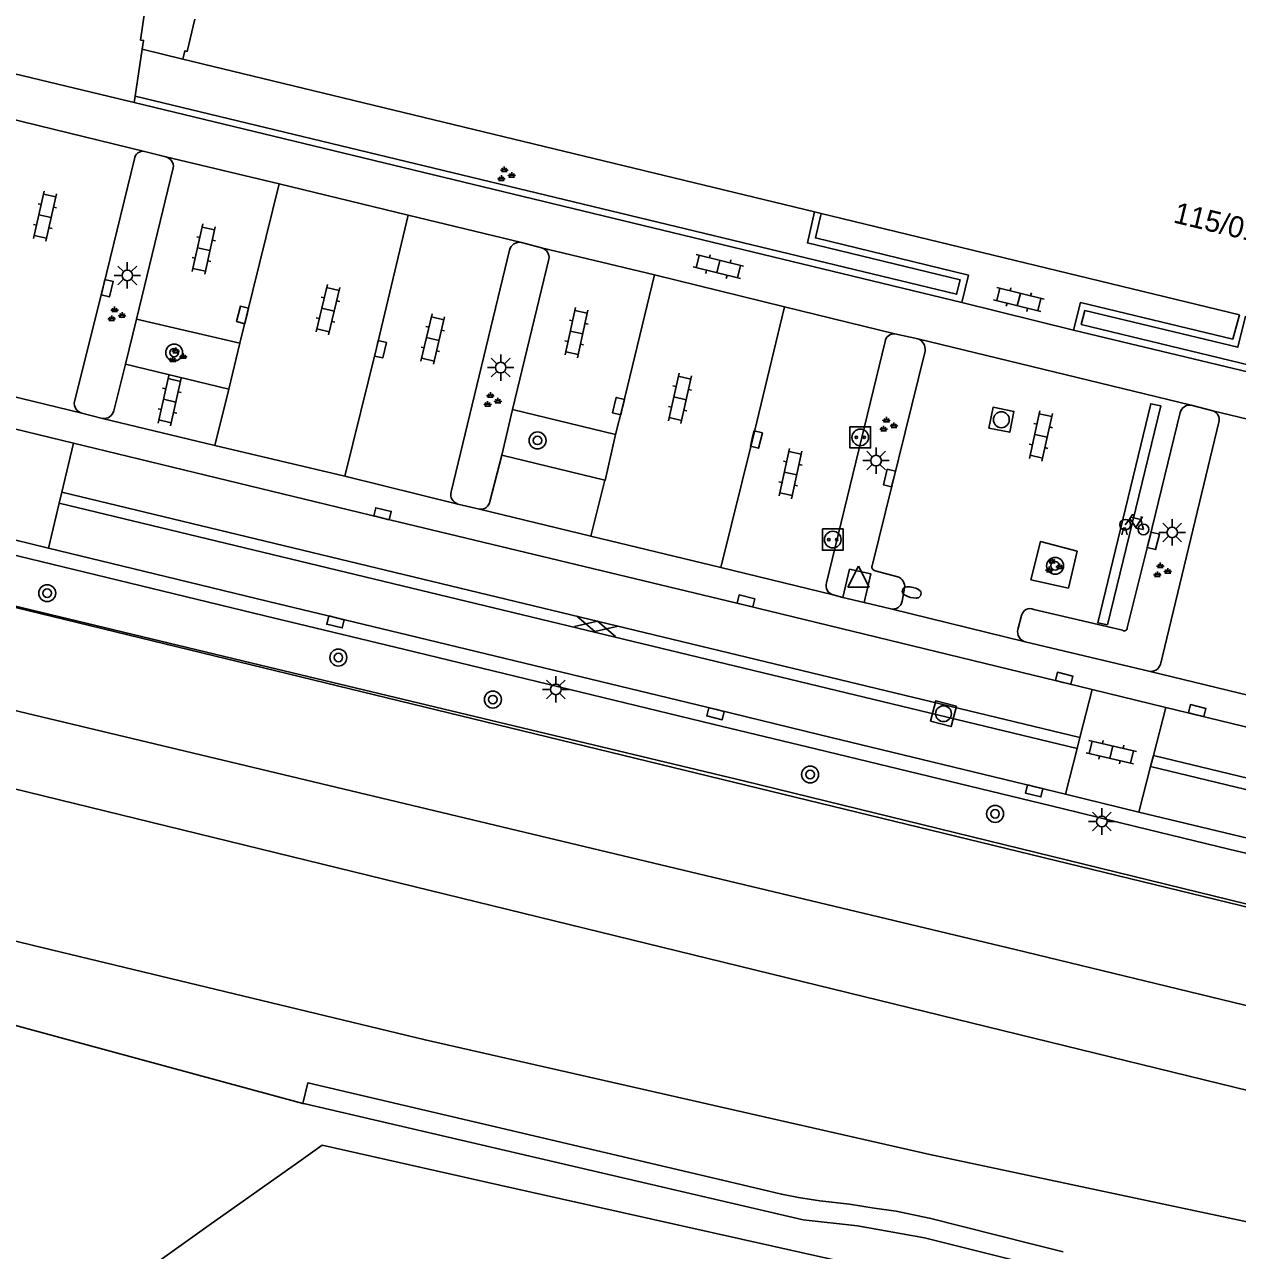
# Model space of a CAD drawing. Extents: x 131000 to 133014, y 396499 to 399001.
# Drawn here: x 132722.4 to 132779.6, y 397127.3 to 397185.2 of the extents above; entities that cross this region are included whole.
import ezdxf

# ---------------------------------------------------------------- set-up
doc = ezdxf.new("R2010")
doc.units = 0
for name, color, linetype in [('gg-afsc-muur', 7, 'Continuous'), ('gg-anno-huisnummerreeks BGT', 7, 'Continuous'), ('gg-aspt-spoorlijn', 7, 'Continuous'), ('gg-bbg-hoofdgebouw', 7, 'Continuous'), ('gg-bbg-onder overbouw', 7, 'Continuous'), ('gg-bbg-pand overbouw', 7, 'Continuous'), ('gg-knt-verharding', 7, 'Continuous'), ('gg-knt-verharding nz', 7, 'Continuous'), ('gg-kntw-beschoeiing', 7, 'Continuous'), ('gt-grn-bladgrens', 7, 'Continuous'), ('gt-grn-groengrens', 7, 'Continuous'), ('gt-grn-weggrens', 7, 'Continuous'), ('gt-symb-boom', 7, 'Continuous'), ('gt-symb-brandkraan', 7, 'Continuous'), ('gt-symb-fietsenrek', 7, 'Continuous'), ('gt-symb-gesloten verharding', 7, 'Continuous'), ('gt-symb-groenvak', 7, 'Continuous'), ('gt-symb-klinker verharding', 7, 'Continuous'), ('gt-symb-kolk', 7, 'Continuous'), ('gt-symb-laadpunt elektrisch vervoer', 7, 'Continuous'), ('gt-symb-lichtmast', 7, 'Continuous'), ('gt-symb-rioolschacht', 7, 'Continuous'), ('gt-symb-waterafsluiter', 7, 'Continuous'), ('gx-grn-maaiveld', 7, 'Continuous')]:
    doc.layers.add(name, color=color, linetype=linetype)

# ---------------------------------------------------------------- blocks, each defined once
blk = doc.blocks.new('gt0-GRVAK')
at = {"layer": 'gt-symb-groenvak'}
for p, q in [((-0.11, 0.189), (-0.228, 0.24)), ((-0.182, 0.153), (0.088, 0.153)), ((-0.091, 0.211), (-0.156, 0.322)), ((-0.047, 0.214), (-0.047, 0.393)), ((-0.004, 0.211), (0.061, 0.322)), ((0.015, 0.189), (0.133, 0.24)), ((0.262, -0.052), (0.197, 0.059)), ((0.305, -0.049), (0.305, 0.13)), ((0.349, -0.052), (0.414, 0.059)), ((-0.245, -0.228), (-0.363, -0.177)), ((-0.318, -0.264), (-0.047, -0.264)), ((-0.226, -0.206), (-0.291, -0.095)), ((-0.183, -0.203), (-0.183, -0.024)), ((-0.139, -0.206), (-0.074, -0.095)), ((-0.12, -0.228), (-0.002, -0.177)), ((0.243, -0.074), (0.125, -0.023)), ((0.17, -0.11), (0.441, -0.11)), ((0.368, -0.074), (0.486, -0.023))]:
    blk.add_line(p, q, dxfattribs=at)
blk = doc.blocks.new('gt0-BOOM')
at = {"layer": 'gt-symb-boom'}
for radius in [0.4, 0.2]:
    blk.add_circle((0, 0), radius, dxfattribs=at)
blk = doc.blocks.new('gt0-KL1')
at = {"layer": 'gt-symb-klinker verharding'}
for p, q in [((-1.15, 0.3), (1.15, 0.3)), ((-1, -0.3), (-1, 0.3)), ((-0.5, 0.3), (-0.5, 0.45)), ((0, -0.3), (0, 0.3)), ((0.5, 0.3), (0.5, 0.45)), ((1, -0.3), (1, 0.3)), ((-1.15, -0.3), (1.15, -0.3)), ((-0.5, -0.45), (-0.5, -0.3)), ((0.5, -0.45), (0.5, -0.3))]:
    blk.add_line(p, q, dxfattribs=at)
blk = doc.blocks.new('gt0-KOLK')
at = {"layer": 'gt-symb-kolk'}
blk.add_lwpolyline([(0, 0), (0.375, 0), (0.375, 0.4), (-0.375, 0.4), (-0.375, 0), (0, 0)], dxfattribs=at)
blk = doc.blocks.new('gt0-LMAST')
at = {"layer": 'gt-symb-lichtmast'}
for p, q in [((-0.005, 0.246), (-0.005, 0.621)), ((-0.182, 0.173), (-0.447, 0.438)), ((0.172, 0.173), (0.437, 0.438)), ((-0.255, -0.004), (-0.63, -0.004)), ((-0.182, -0.181), (-0.447, -0.446)), ((-0.005, -0.254), (-0.005, -0.629)), ((0.437, -0.446), (0.172, -0.181)), ((0.245, -0.004), (0.62, -0.004))]:
    blk.add_line(p, q, dxfattribs=at)
blk.add_circle((-0.005, -0.004), 0.25, dxfattribs=at)
blk = doc.blocks.new('gt0-LEV')
at = {"layer": 'gt-symb-laadpunt elektrisch vervoer'}
blk.add_lwpolyline([(-0.486, 0.501), (0.486, 0.501), (0.486, -0.499), (-0.486, -0.499)], close=True, dxfattribs=at)
for centre, radius in [((0, 0), 0.393), ((-0.186, 0), 0.0566), ((0.186, 0), 0.0566)]:
    blk.add_circle(centre, radius, dxfattribs=at)
blk = doc.blocks.new('gt0-WAFSL')
at = {"layer": 'gt-symb-waterafsluiter'}
for p, q in [((-0.5, -0.333), (0, 0.667)), ((0, 0.667), (0.5, -0.333)), ((0.5, -0.333), (-0.5, -0.333))]:
    blk.add_line(p, q, dxfattribs=at)
blk = doc.blocks.new('gt0-BR')
at = {"layer": 'gt-symb-brandkraan'}
for centre, radius, start, end in [((-0.244, 0), 0.206, 107.56694, 252.43307), ((0.599, -2.664), 3, 106.89205, 107.56694), ((0, -0.691), 0.938, 73.10799, 106.89205), ((-0.599, -2.664), 3, 72.43309, 73.10799), ((0.244, 0), 0.206, 287.56695, 72.43309), ((0.599, 2.664), 3, 252.43307, 253.10797), ((0, 0.691), 0.938, 253.10797, 286.89206), ((-0.599, 2.664), 3, 286.89206, 287.56695)]:
    blk.add_arc(centre, radius, start, end, dxfattribs=at)
blk = doc.blocks.new('gt0-RS')
at = {"layer": 'gt-symb-rioolschacht'}
blk.add_lwpolyline([(-0.5, -0.5), (0.5, -0.5), (0.5, 0.5), (-0.5, 0.5)], close=True, dxfattribs=at)
blk.add_circle((0, 0), 0.375, dxfattribs=at)
blk = doc.blocks.new('gt0-FREK')
at = {"layer": 'gt-symb-fietsenrek'}
for p, q in [((0.259, 0.762), (0.294, 0.823)), ((0.54, 0.335), (0.259, 0.762)), ((0.294, 0.823), (0.767, 0.714)), ((0.767, 0.714), (0.54, 0.335)), ((0.757, 0.841), (0.866, 0.816)), ((0.767, 0.714), (0.84, 0.822)), ((0.895, 0.252), (0.767, 0.714))]:
    blk.add_line(p, q, dxfattribs=at)
for points in [[(0.036, 0.476), (0.228, 0.708), (0.259, 0.762)], [(0.294, 0.823), (0.36, 0.937), (0.452, 0.935)], [(-0.124, 0), (-0.047, 0.312), (0.053, 0.312), (0.12, 0)], [(0.54, 0.335), (0.555, 0.305), (0.895, 0.252)]]:
    blk.add_lwpolyline(points, dxfattribs=at)
for centre in [(0.036, 0.476), (0.895, 0.252)]:
    blk.add_circle(centre, 0.252, dxfattribs=at)
blk = doc.blocks.new('gt0-GESVH1')
at = {"layer": 'gt-symb-gesloten verharding'}
for p, q in [((-0.992, -0.261), (0.008, 0.239)), ((0.008, -0.261), (-0.992, 0.239)), ((0.008, 0.239), (1.008, -0.261)), ((1.008, 0.239), (0.008, -0.261))]:
    blk.add_line(p, q, dxfattribs=at)

msp = doc.modelspace()

# ---------------------------------------------------------------- linework, layer by layer
at = {"layer": 'gg-afsc-muur'}
for p, q in [((132727.539, 397181.507), (132766.602, 397172.064)), ((132792.722, 397165.74), (132771.874, 397170.768))]:
    msp.add_line(p, q, dxfattribs=at)
for points in [[(132727.585, 397181.811), (132766.348, 397172.454), (132766.518, 397173.138), (132759.313, 397174.884), (132759.645, 397176.342)], [(132766.602, 397172.064), (132766.905, 397173.361), (132759.691, 397175.116), (132759.962, 397176.265)], [(132771.874, 397170.768), (132772.204, 397172.073), (132779.379, 397170.337), (132779.695, 397171.488)], [(132779.989, 397171.417), (132779.621, 397169.953), (132772.407, 397171.684), (132772.237, 397171.031), (132792.8, 397166.051)], [(132863.23, 397123.285), (132715.526, 397159.224), (132687.717, 397165.418)], [(132863.23, 397123.285), (132715.526, 397159.224), (132687.717, 397165.418)]]:
    msp.add_lwpolyline(points, dxfattribs=at)
at = {"layer": 'gg-aspt-spoorlijn'}
for points in [[(132110.723, 397302.409), (132226.378, 397274.126), (132549.815, 397194.813), (132708.508, 397156.011), (132769.111, 397141.519), (132818.731, 397129.462), (132868.261, 397117.251), (133000, 397085.097)], [(132110.325, 397298.794), (132321.532, 397247.115), (132372.342, 397234.593), (132835.05, 397121.424), (133000, 397081.027)], [(132601.747, 397171.39), (132626.419, 397165.348), (132654.182, 397158.524), (132722.793, 397141.701), (132741.264, 397137.252), (132765.093, 397131.845), (132802.955, 397123.804), (132831.338, 397117.223), (133000, 397075.839)]]:
    msp.add_lwpolyline(points, dxfattribs=at)
at = {"layer": 'gg-bbg-hoofdgebouw'}
for p, q in [((132727.539, 397181.507), (132717.15, 397184.008)), ((132727.921, 397184.022), (132727.585, 397181.811)), ((132759.645, 397176.342), (132729.83, 397183.56)), ((132727.585, 397181.811), (132727.539, 397181.507)), ((132759.962, 397176.265), (132759.645, 397176.342)), ((132779.695, 397171.488), (132759.962, 397176.265))]:
    msp.add_line(p, q, dxfattribs=at)
at = {"layer": 'gg-bbg-onder overbouw'}
for points in [[(132727.921, 397184.022), (132727.984, 397184.438), (132727.845, 397184.458), (132732.364, 397215.492), (132733.854, 397215.265)], [(132729.83, 397183.56), (132729.924, 397183.949), (132730.041, 397183.921), (132730.4, 397185.44)]]:
    msp.add_lwpolyline(points, dxfattribs=at)
at = {"layer": 'gg-bbg-pand overbouw'}
msp.add_line((132729.83, 397183.56), (132727.921, 397184.022), dxfattribs=at)
at = {"layer": 'gg-knt-verharding'}
for p, q in [((132728.024, 397179.199), (132729.03, 397178.947)), ((132729.386, 397178.423), (132727.652, 397171.281)), ((132745.811, 397174.902), (132746.767, 397174.644)), ((132745.253, 397174.535), (132742.495, 397163.12)), ((132745.399, 397167.017), (132747.11, 397174.117)), ((132727.652, 397171.281), (132727.134, 397169.15)), ((132732.527, 397170.148), (132727.652, 397171.281)), ((132764.514, 397170.359), (132763.436, 397170.591)), ((132732.001, 397167.974), (132732.527, 397170.148)), ((132762.978, 397170.224), (132760.211, 397158.834)), ((132762.367, 397159.636), (132764.864, 397169.772)), ((132727.134, 397169.15), (132726.579, 397166.959)), ((132732.001, 397167.974), (132727.134, 397169.15)), ((132718.501, 397168.433), (132725.075, 397166.837)), ((132745.399, 397167.017), (132744.887, 397164.856)), ((132750.258, 397165.829), (132745.399, 397167.017)), ((132777.428, 397167.225), (132778.44, 397166.953)), ((132726.04, 397166.596), (132725.075, 397166.837)), ((132726.04, 397166.596), (132731.353, 397165.312)), ((132778.722, 397166.416), (132775.966, 397154.973)), ((132731.353, 397165.312), (132737.487, 397163.862)), ((132744.887, 397164.856), (132744.323, 397162.667)), ((132749.754, 397163.674), (132744.887, 397164.856)), ((132742.814, 397162.552), (132737.487, 397163.862)), ((132724.124, 397163.104), (132724.003, 397162.596)), ((132772.174, 397151.524), (132724.124, 397163.104)), ((132724.003, 397162.596), (132772.042, 397151.006)), ((132742.814, 397162.552), (132743.84, 397162.314)), ((132749.093, 397161.042), (132743.84, 397162.314)), ((132723.499, 397160.475), (132721.043, 397161.071)), ((132755.22, 397159.558), (132749.093, 397161.042)), ((132727.457, 397159.514), (132723.499, 397160.475)), ((132733.871, 397157.957), (132727.457, 397159.514)), ((132755.22, 397159.558), (132760.524, 397158.257)), ((132763.572, 397159.118), (132762.513, 397159.403)), ((132763.778, 397157.958), (132763.896, 397158.579)), ((132772.753, 397153.795), (132756.367, 397157.78)), ((132760.985, 397158.146), (132760.524, 397158.257)), ((132761.981, 397157.906), (132760.985, 397158.146)), ((132763.249, 397157.6), (132761.981, 397157.906)), ((132763.249, 397157.6), (132769.594, 397156.049)), ((132769.241, 397156.627), (132769.414, 397157.284)), ((132769.991, 397157.579), (132774.172, 397156.594)), ((132775.425, 397154.66), (132769.594, 397156.049)), ((132775.425, 397154.66), (132780.746, 397153.365)), ((132772.174, 397151.524), (132772.753, 397153.795)), ((132772.753, 397153.795), (132776.221, 397152.952)), ((132776.221, 397152.952), (132775.641, 397150.682)), ((132771.493, 397148.852), (132759.92, 397151.657)), ((132772.042, 397151.006), (132772.174, 397151.524)), ((132771.493, 397148.852), (132772.042, 397151.006)), ((132775.641, 397150.682), (132775.508, 397150.162)), ((132775.508, 397150.162), (132774.957, 397148.007)), ((132774.957, 397148.007), (132771.493, 397148.852)), ((132774.957, 397148.007), (132779.356, 397146.943)), ((132779.356, 397146.943), (132798.796, 397142.241))]:
    msp.add_line(p, q, dxfattribs=at)
for points in [[(132724.723, 397167.394), (132726.071, 397172.794), (132727.551, 397178.853)], [(132724.676, 397165.429), (132716.888, 397167.32), (132713.269, 397168.192)], [(132774.405, 397156.702), (132775.44, 397160.859), (132776.9, 397166.867)], [(132756.367, 397157.78), (132739.21, 397161.9), (132724.676, 397165.429)], [(132750.258, 397165.829), (132749.769, 397163.67), (132749.754, 397163.674)], [(132772.035, 397160.327), (132770.311, 397160.786), (132769.854, 397158.973), (132771.625, 397158.585), (132772.035, 397160.327)], [(132761.981, 397157.906), (132762.304, 397159.251), (132761.304, 397159.469), (132760.985, 397158.146)], [(132740.48, 397156.357), (132737.086, 397157.177), (132733.871, 397157.957)], [(132759.92, 397151.657), (132755.018, 397152.845), (132740.48, 397156.357)], [(132776.221, 397152.952), (132811.208, 397144.468), (132840.393, 397137.479), (132841.353, 397137.219)], [(132775.508, 397150.162), (132841.375, 397134.266), (132841.501, 397134.786), (132775.641, 397150.682)]]:
    msp.add_lwpolyline(points, dxfattribs=at)
for centre, radius, start, end in [((132727.949, 397178.805), 0.401, 79.28136, 173.08966), ((132728.909, 397178.482), 0.48, 352.9306, 75.45294), ((132745.725, 397174.426), 0.484, 79.73464, 166.93169), ((132746.659, 397174.198), 0.459, 349.78829, 76.32821), ((132763.394, 397170.174), 0.419, 84.26924, 173.14186), ((132764.324, 397169.848), 0.545, 352.01277, 69.59843), ((132725.193, 397167.301), 0.479, 168.83949, 255.74276), ((132777.378, 397166.73), 0.498, 84.27248, 164.00444), ((132726.116, 397167.065), 0.475, 260.78271, 347.13541), ((132778.301, 397166.538), 0.438, 343.89884, 71.51265), ((132742.945, 397162.999), 0.466, 165.00338, 253.63547), ((132743.909, 397162.727), 0.418, 260.50685, 351.81547), ((132762.528, 397159.575), 0.172, 159.08286, 265.06044), ((132763.403, 397158.65), 0.498, 351.83174, 70.18952), ((132760.64, 397158.693), 0.451, 161.79872, 255.15749), ((132763.335, 397158.043), 0.452, 259.08677, 349.08948), ((132769.818, 397157.205), 0.412, 65.18302, 168.97514), ((132769.716, 397156.521), 0.487, 167.37429, 255.45276), ((132774.264, 397156.701), 0.141, 229.33822, 0.39905), ((132775.527, 397155.108), 0.46, 257.20507, 342.89869)]:
    msp.add_arc(centre, radius, start, end, dxfattribs=at)
at = {"layer": 'gg-knt-verharding nz'}
for p, q in [((132721.531, 397180.784), (132728.024, 397179.199)), ((132734.384, 397177.671), (132729.03, 397178.947)), ((132732.527, 397170.148), (132734.384, 397177.671)), ((132734.384, 397177.671), (132740.462, 397176.193)), ((132740.462, 397176.193), (132745.811, 397174.902)), ((132746.767, 397174.644), (132752.097, 397173.374)), ((132758.225, 397171.863), (132752.097, 397173.374)), ((132763.436, 397170.591), (132758.225, 397171.863)), ((132766.602, 397172.064), (132771.874, 397170.768)), ((132764.514, 397170.359), (132777.428, 397167.225)), ((132731.353, 397165.312), (132732.001, 397167.974)), ((132778.44, 397166.953), (132783.758, 397165.67)), ((132749.093, 397161.042), (132749.754, 397163.674))]:
    msp.add_line(p, q, dxfattribs=at)
for points in [[(132737.487, 397163.862), (132738.969, 397169.904), (132740.462, 397176.193)], [(132752.097, 397173.374), (132750.59, 397167.126), (132750.258, 397165.829)], [(132758.225, 397171.863), (132756.726, 397165.584), (132755.22, 397159.558)], [(132773.477, 397156.849), (132773.009, 397156.945), (132775.516, 397167.283), (132775.984, 397167.187), (132773.477, 397156.849)]]:
    msp.add_lwpolyline(points, dxfattribs=at)
at = {"layer": 'gg-kntw-beschoeiing'}
msp.add_lwpolyline([(132460.968, 397221.491), (132472.095, 397218.828), (132606.287, 397185.908), (132627.542, 397180.727), (132657.34, 397172.95), (132661.179, 397171.893), (132682.088, 397166.735), (132697.501, 397163.402), (132708.929, 397160.855), (132733.496, 397154.939), (132756.362, 397149.473), (132863.318, 397123.264), (132866.173, 397122.629), (132900.542, 397114.157), (132962.797, 397098.928), (132983.614, 397093.835), (133000, 397089.82)], dxfattribs=at)
at = {"layer": 'gt-grn-bladgrens'}
for points in [[(132630.138, 397157.791), (132646.161, 397153.953), (132662.687, 397149.982), (132663.145, 397152.495), (132683.065, 397147.864), (132711.855, 397140.666), (132735.504, 397134.252)], [(132735.504, 397134.252), (132735.727, 397135.218), (132744.585, 397133.145), (132755.31, 397130.629), (132758.084, 397129.964), (132758.889, 397129.809), (132759.904, 397129.649), (132761.302, 397129.494), (132762.457, 397129.304), (132763.496, 397129.162), (132765.063, 397128.84), (132765.066, 397128.829), (132769.866, 397127.628), (132771.372, 397127.236)], [(132735.504, 397134.252), (132735.601, 397134.226), (132759.114, 397128.751), (132761.674, 397128.464), (132764.83, 397127.908), (132768.429, 397127), (132773.358, 397125.773), (132778.453, 397124.586), (132787.353, 397122.652)]]:
    msp.add_lwpolyline(points, dxfattribs=at)
at = {"layer": 'gt-grn-groengrens'}
for p, q in [((132727.292, 397158.834), (132720.878, 397160.391)), ((132733.706, 397157.277), (132727.292, 397158.834)), ((132771.328, 397148.172), (132759.755, 397150.977)), ((132774.791, 397147.327), (132771.328, 397148.172)), ((132774.791, 397147.327), (132779.191, 397146.263)), ((132779.191, 397146.263), (132798.631, 397141.561))]:
    msp.add_line(p, q, dxfattribs=at)
for points in [[(132740.316, 397155.677), (132736.921, 397156.497), (132733.706, 397157.277)], [(132759.755, 397150.977), (132754.853, 397152.165), (132740.316, 397155.677)]]:
    msp.add_lwpolyline(points, dxfattribs=at)
at = {"layer": 'gt-grn-weggrens'}
for p, q in [((132724.676, 397165.429), (132724.124, 397163.104)), ((132724.003, 397162.596), (132723.499, 397160.475))]:
    msp.add_line(p, q, dxfattribs=at)
at = {"layer": 'gx-grn-maaiveld'}
msp.add_lwpolyline([(132727.226, 397125.753), (132731.078, 397128.501), (132735.308, 397131.493), (132736.412, 397132.274), (132744.797, 397130.397), (132764.796, 397125.921), (132782.866, 397121.877)], dxfattribs=at)

# ---------------------------------------------------------------- block references
at = {"layer": 'gt-symb-boom'}
for p in [(132729.426, 397169.7), (132746.574, 397165.555), (132770.998, 397159.634), (132723.435, 397158.343), (132737.175, 397155.304), (132744.466, 397153.317), (132759.437, 397149.781), (132768.167, 397147.922)]:
    msp.add_blockref('gt0-BOOM', p, dxfattribs=at)
at = {"layer": 'gt-symb-brandkraan', "rotation": -13.591560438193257}
msp.add_blockref('gt0-BR', (132764.232, 397158.378), dxfattribs=at)
at = {"layer": 'gt-symb-fietsenrek'}
msp.add_blockref('gt0-FREK', (132774.273, 397161.101), dxfattribs=at)
at = {"layer": 'gt-symb-gesloten verharding', "rotation": 166.46414363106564}
msp.add_blockref('gt0-GESVH1', (132749.347, 397156.767), dxfattribs=at)
at = {"layer": 'gt-symb-groenvak'}
for p in [(132745.05, 397178.096), (132726.663, 397171.483), (132729.547, 397169.542), (132744.4, 397167.439), (132763.089, 397166.275), (132770.908, 397159.62), (132776.012, 397159.397)]:
    msp.add_blockref('gt0-GRVAK', p, dxfattribs=at)
at = {"layer": 'gt-symb-klinker verharding'}
for p, rotation in [((132723.332, 397176.143), -102.47907180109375), ((132730.823, 397174.589), -102.47907180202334), ((132755.105, 397173.76), -13.82779503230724), ((132736.684, 397171.726), 76.64465903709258), ((132769.288, 397172.205), -13.883418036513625), ((132748.412, 397170.649), -102.47907180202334), ((132741.631, 397170.347), 76.64465903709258), ((132753.295, 397167.542), -102.47907180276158), ((132729.214, 397167.431), -102.47907180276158), ((132770.329, 397165.766), -102.47907180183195), ((132758.511, 397163.991), -102.47907180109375), ((132773.651, 397150.835), -12.882979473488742)]:
    msp.add_blockref('gt0-KL1', p, dxfattribs=dict(at, rotation=rotation))
at = {"layer": 'gt-symb-kolk'}
for p, rotation in [((132726.071, 397172.794), -104.00844348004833), ((132732.848, 397171.43), 75.93596328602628), ((132738.969, 397169.904), -103.35534096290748), ((132750.59, 397167.126), 76.40843956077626), ((132756.706, 397165.642), -103.72895172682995), ((132763.376, 397163.732), 76.17220496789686), ((132739.21, 397161.9), -13.50389382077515), ((132775.44, 397160.859), -104.00844348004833), ((132756.367, 397157.78), -13.59156043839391), ((132737.086, 397157.177), 166.40843956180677), ((132771.381, 397154.13), -13.64723833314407), ((132755.018, 397152.845), 166.40843956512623), ((132777.656, 397152.603), -13.702889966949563), ((132770.058, 397149.202), 166.2971100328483)]:
    msp.add_blockref('gt0-KOLK', p, dxfattribs=dict(at, rotation=rotation))
at = {"layer": 'gt-symb-laadpunt elektrisch vervoer'}
for p in [(132761.805, 397165.698), (132760.507, 397160.872)]:
    msp.add_blockref('gt0-LEV', p, dxfattribs=at)
at = {"layer": 'gt-symb-lichtmast'}
for p in [(132727.22, 397173.35), (132744.841, 397168.997), (132762.555, 397164.605), (132776.531, 397161.215), (132747.444, 397153.803), (132773.211, 397147.566)]:
    msp.add_blockref('gt0-LMAST', p, dxfattribs=at)
at = {"layer": 'gt-symb-rioolschacht'}
for p, rotation in [((132768.464, 397166.532), -11.298700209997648), ((132765.733, 397152.652), 165.10181274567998)]:
    msp.add_blockref('gt0-RS', p, dxfattribs=dict(at, rotation=rotation))
at = {"layer": 'gt-symb-waterafsluiter'}
msp.add_blockref('gt0-WAFSL', (132761.721, 397158.957), dxfattribs=at)

# ---------------------------------------------------------------- texts
at = {"layer": 'gg-anno-huisnummerreeks BGT'}
msp.add_text('115/01-115/52', height=1, rotation=346.4, dxfattribs=at).set_placement((132776.533, 397175.854))

doc.saveas('drawing.dxf')
